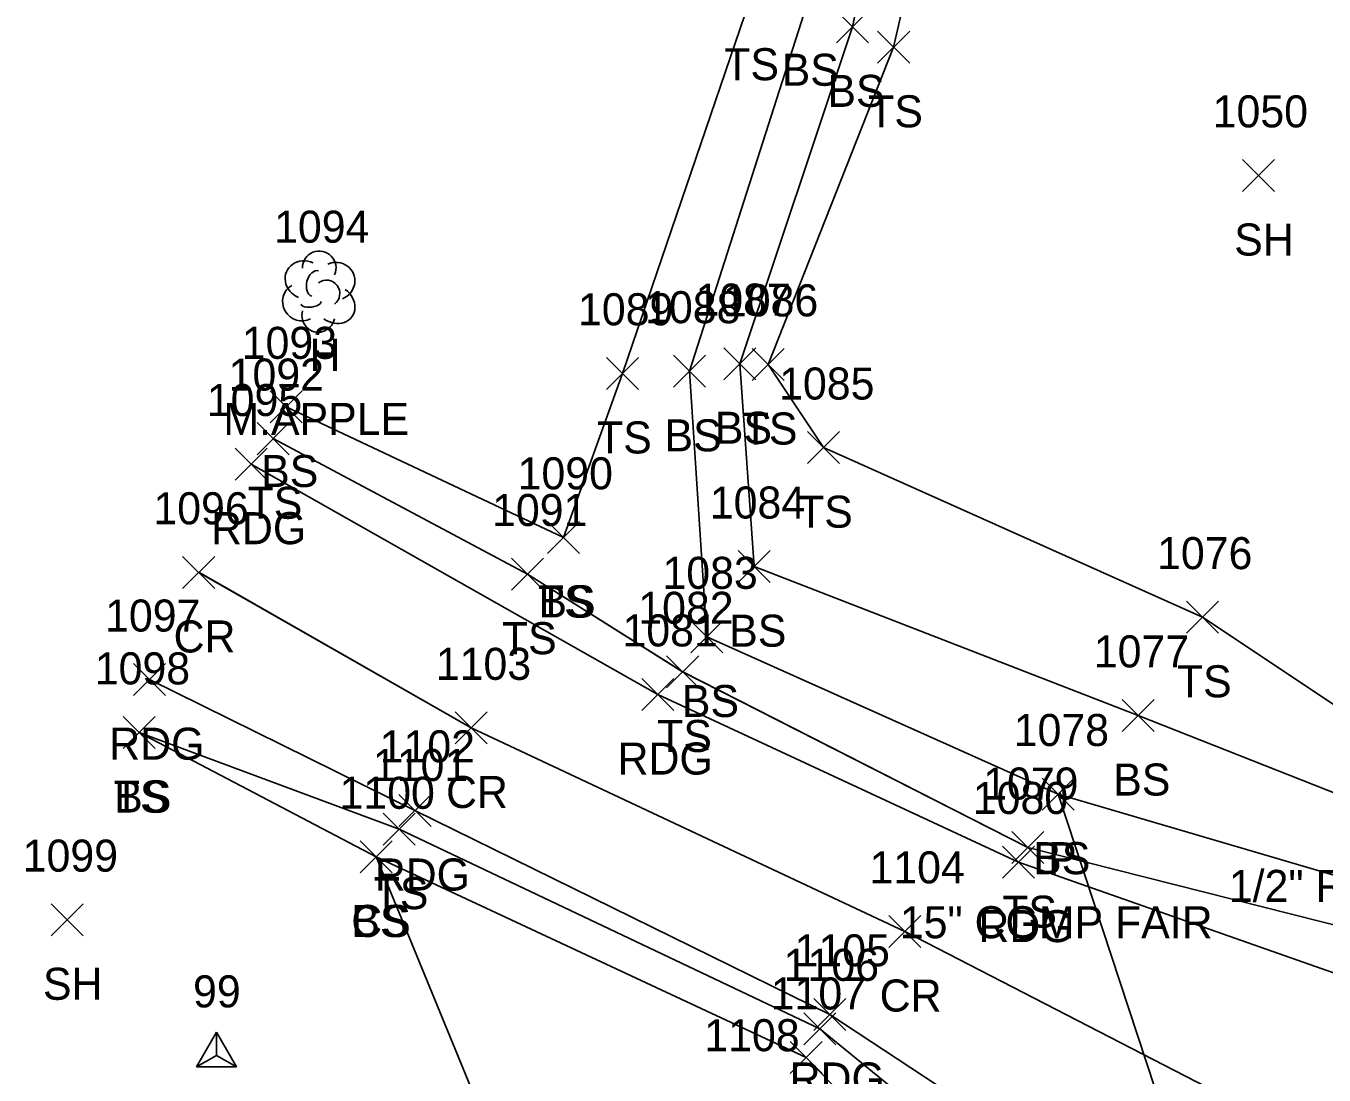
# Model space of a CAD drawing. Extents: x 1554668 to 1563881, y 831386 to 834374.
# Drawn here: x 1561808.7 to 1561889.7, y 834065.1 to 834130.6 of the extents above; entities that cross this region are included whole.
import ezdxf

# ---------------------------------------------------------------- set-up
doc = ezdxf.new("R2010")
doc.units = 0
for name, color, linetype in [('C_I', 7, 'Continuous'), ('CPSM', 7, 'Continuous'), ('D_A', 7, 'Continuous'), ('D_C', 7, 'Continuous'), ('D_I', 7, 'Continuous'), ('D_TIC', 7, 'Continuous'), ('DCP', 7, 'Continuous'), ('L_A', 7, 'Continuous'), ('L_C', 7, 'Continuous'), ('L_I', 7, 'Continuous'), ('L_TIC', 7, 'Continuous'), ('LELB', 7, 'Continuous'), ('LTD', 7, 'Continuous'), ('M_C', 7, 'Continuous'), ('P_A', 7, 'Continuous'), ('P_I', 7, 'Continuous'), ('P_TIC', 7, 'Continuous'), ('PEU', 7, 'Continuous'), ('PRC', 7, 'Continuous')]:
    doc.layers.add(name, color=color, linetype=linetype)

msp = doc.modelspace()

# ---------------------------------------------------------------- linework, layer by layer
at = {"layer": 'CPSM'}
for p, q in [((1561819.323, 834065.58), (1561820.573, 834067.745)), ((1561821.823, 834065.58), (1561820.573, 834067.745)), ((1561820.573, 834066.301), (1561820.573, 834067.745)), ((1561819.323, 834065.58), (1561820.573, 834066.301)), ((1561820.573, 834066.301), (1561820.573, 834066.301)), ((1561820.573, 834066.301), (1561821.823, 834065.58)), ((1561819.323, 834065.58), (1561821.823, 834065.58))]:
    msp.add_line(p, q, dxfattribs=at)
at = {"layer": 'D_TIC'}
for points in [[(1561872.102, 834081.615), (1561874.102, 834083.615)], [(1561874.102, 834081.615), (1561872.102, 834083.615)]]:
    msp.add_lwpolyline(points, dxfattribs=at)
at = {"layer": 'DCP'}
for points in [[(1561873.102, 834082.615), (1561887.416, 834039.118)], [(1561873.104, 834082.616), (1561887.418, 834039.117)], [(1561873.104, 834082.616), (1561887.418, 834039.117)], [(1561873.104, 834082.616), (1561887.418, 834039.117)]]:
    msp.add_lwpolyline(points, dxfattribs=at)
at = {"layer": 'L_TIC'}
for points in [[(1561859.257, 834129.51), (1561861.257, 834131.51)], [(1561861.257, 834129.51), (1561859.257, 834131.51)], [(1561861.835, 834128.235), (1561863.835, 834130.235)], [(1561863.835, 834128.235), (1561861.835, 834130.235)], [(1561884.608, 834120.231), (1561886.608, 834122.231)], [(1561886.608, 834120.231), (1561884.608, 834122.231)], [(1561852.235, 834108.481), (1561854.235, 834110.481)], [(1561854.235, 834108.481), (1561852.235, 834110.481)], [(1561852.235, 834108.481), (1561854.235, 834110.481)], [(1561854.235, 834108.481), (1561852.235, 834110.481)], [(1561854.004, 834108.434), (1561856.004, 834110.434)], [(1561856.004, 834108.434), (1561854.004, 834110.434)], [(1561854.004, 834108.434), (1561856.004, 834110.434)], [(1561856.004, 834108.434), (1561854.004, 834110.434)], [(1561844.911, 834107.877), (1561846.911, 834109.877)], [(1561846.911, 834107.877), (1561844.911, 834109.877)], [(1561849.092, 834108.008), (1561851.092, 834110.008)], [(1561851.092, 834108.008), (1561849.092, 834110.008)], [(1561849.092, 834108.008), (1561851.092, 834110.008)], [(1561851.092, 834108.008), (1561849.092, 834110.008)], [(1561823.912, 834105.782), (1561825.912, 834107.782)], [(1561825.912, 834105.782), (1561823.912, 834107.782)], [(1561823.095, 834103.801), (1561825.095, 834105.801)], [(1561825.095, 834103.801), (1561823.095, 834105.801)], [(1561857.457, 834103.243), (1561859.457, 834105.243)], [(1561859.457, 834103.243), (1561857.457, 834105.243)], [(1561841.221, 834097.638), (1561843.221, 834099.638)], [(1561843.221, 834097.638), (1561841.221, 834099.638)], [(1561841.221, 834097.638), (1561843.221, 834099.638)], [(1561843.221, 834097.638), (1561841.221, 834099.638)], [(1561853.131, 834095.815), (1561855.131, 834097.815)], [(1561855.131, 834095.815), (1561853.131, 834097.815)], [(1561838.973, 834095.347), (1561840.973, 834097.347)], [(1561840.973, 834095.347), (1561838.973, 834097.347)], [(1561881.106, 834092.656), (1561883.106, 834094.656)], [(1561883.106, 834092.656), (1561881.106, 834094.656)], [(1561850.175, 834091.425), (1561852.175, 834093.425)], [(1561852.175, 834091.425), (1561850.175, 834093.425)], [(1561848.665, 834089.243), (1561850.665, 834091.243)], [(1561850.665, 834089.243), (1561848.665, 834091.243)], [(1561877.102, 834086.523), (1561879.102, 834088.523)], [(1561879.102, 834086.523), (1561877.102, 834088.523)], [(1561814.739, 834085.461), (1561816.739, 834087.461)], [(1561816.739, 834085.461), (1561814.739, 834087.461)], [(1561814.739, 834085.461), (1561816.739, 834087.461)], [(1561816.739, 834085.461), (1561814.739, 834087.461)], [(1561872.102, 834081.615), (1561874.102, 834083.615)], [(1561874.102, 834081.615), (1561872.102, 834083.615)], [(1561830.967, 834079.431), (1561832.967, 834081.431)], [(1561832.967, 834079.431), (1561830.967, 834081.431)], [(1561829.538, 834077.696), (1561831.538, 834079.696)], [(1561831.538, 834077.696), (1561829.538, 834079.696)], [(1561829.538, 834077.696), (1561831.538, 834079.696)], [(1561831.538, 834077.696), (1561829.538, 834079.696)], [(1561870.203, 834078.274), (1561872.203, 834080.274)], [(1561872.203, 834078.274), (1561870.203, 834080.274)], [(1561810.247, 834073.774), (1561812.247, 834075.774)], [(1561812.247, 834073.774), (1561810.247, 834075.774)], [(1561857.231, 834066.956), (1561859.231, 834068.956)], [(1561859.231, 834066.956), (1561857.231, 834068.956)], [(1561856.366, 834065.17), (1561858.366, 834067.17)], [(1561858.366, 834065.17), (1561856.366, 834067.17)]]:
    msp.add_lwpolyline(points, dxfattribs=at)
at = {"layer": 'LELB'}
for points in [[(1561919.078, 834295.725), (1561941.402, 834267.956), (1561947.693, 834240.533), (1561943.692, 834200.785), (1561932.657, 834162.632), (1561925.366, 834110.733), (1561921.128, 834085.862), (1561912.262, 834075.847), (1561895, 834073.266), (1561871.203, 834079.274), (1561849.665, 834090.243), (1561839.973, 834096.347), (1561824.095, 834104.801)], [(1561919.077, 834295.724), (1561941.402, 834267.957), (1561947.69, 834240.53), (1561943.694, 834200.787), (1561932.654, 834162.63), (1561925.364, 834110.732), (1561921.13, 834085.862), (1561912.259, 834075.847), (1561894.999, 834073.266), (1561871.203, 834079.274), (1561849.664, 834090.243), (1561839.972, 834096.346), (1561824.095, 834104.806)], [(1561919.077, 834295.724), (1561941.402, 834267.957), (1561947.69, 834240.53), (1561943.694, 834200.787), (1561932.654, 834162.63), (1561925.364, 834110.732), (1561921.13, 834085.862), (1561912.259, 834075.847), (1561894.999, 834073.266), (1561871.203, 834079.274), (1561849.664, 834090.243), (1561839.972, 834096.346), (1561824.095, 834104.806)], [(1561919.077, 834295.724), (1561941.402, 834267.957), (1561947.69, 834240.53), (1561943.694, 834200.787), (1561932.654, 834162.63), (1561925.364, 834110.732), (1561921.13, 834085.862), (1561912.259, 834075.847), (1561894.999, 834073.266), (1561871.203, 834079.274), (1561849.664, 834090.243), (1561839.972, 834096.346), (1561824.095, 834104.806)], [(1561866.068, 834265.078), (1561867.537, 834216.774), (1561860.176, 834166.546), (1561853.851, 834132.175), (1561845.911, 834108.877), (1561842.221, 834098.638)], [(1561866.069, 834265.082), (1561867.538, 834216.776), (1561860.174, 834166.542), (1561853.852, 834132.178), (1561845.909, 834108.873), (1561842.223, 834098.64)], [(1561866.069, 834265.082), (1561867.538, 834216.776), (1561860.174, 834166.542), (1561853.852, 834132.178), (1561845.909, 834108.873), (1561842.223, 834098.64)], [(1561866.069, 834265.082), (1561867.538, 834216.776), (1561860.174, 834166.542), (1561853.852, 834132.178), (1561845.909, 834108.873), (1561842.223, 834098.64)], [(1561882.43, 834262.677), (1561878.647, 834212.138), (1561870.926, 834164.423), (1561862.833, 834129.231), (1561855.003, 834109.434)], [(1561882.43, 834262.677), (1561878.647, 834212.138), (1561870.926, 834164.423), (1561862.833, 834129.231), (1561855.003, 834109.434)], [(1561882.43, 834262.677), (1561878.647, 834212.138), (1561870.926, 834164.423), (1561862.833, 834129.231), (1561855.003, 834109.434)], [(1561882.43, 834262.674), (1561878.647, 834212.139), (1561870.926, 834164.422), (1561862.835, 834129.235), (1561855.004, 834109.434)], [(1561873.113, 834261.854), (1561871.936, 834215.581), (1561864.779, 834165.457), (1561857.403, 834131.829), (1561850.092, 834109.008)], [(1561877.576, 834262.093), (1561875.594, 834213.772), (1561867.474, 834164.912), (1561860.259, 834130.512), (1561853.235, 834109.481)], [(1561877.576, 834262.093), (1561875.594, 834213.772), (1561867.474, 834164.912), (1561860.259, 834130.512), (1561853.235, 834109.481)], [(1561877.576, 834262.093), (1561875.594, 834213.772), (1561867.474, 834164.912), (1561860.259, 834130.512), (1561853.235, 834109.481)], [(1561877.575, 834262.091), (1561875.594, 834213.771), (1561867.474, 834164.913), (1561860.257, 834130.51), (1561853.235, 834109.481)], [(1561873.112, 834261.85), (1561871.936, 834215.582), (1561864.78, 834165.459), (1561857.401, 834131.826), (1561850.093, 834109.01)], [(1561873.112, 834261.85), (1561871.936, 834215.582), (1561864.78, 834165.459), (1561857.401, 834131.826), (1561850.093, 834109.01)], [(1561873.112, 834261.85), (1561871.936, 834215.582), (1561864.78, 834165.459), (1561857.401, 834131.826), (1561850.093, 834109.01)], [(1561922.177, 834121.01), (1561922.839, 834112.092), (1561918.528, 834088.015), (1561911.364, 834079.162), (1561895.418, 834076.06), (1561873.102, 834082.615), (1561851.175, 834092.425), (1561850.092, 834109.008)], [(1561922.18, 834121.012), (1561922.836, 834112.091), (1561918.532, 834088.016), (1561911.367, 834079.163), (1561895.418, 834076.06), (1561873.104, 834082.616), (1561851.174, 834092.424), (1561850.093, 834109.01)], [(1561922.18, 834121.012), (1561922.836, 834112.091), (1561918.532, 834088.016), (1561911.367, 834079.163), (1561895.418, 834076.06), (1561873.104, 834082.616), (1561851.174, 834092.424), (1561850.093, 834109.01)], [(1561922.18, 834121.012), (1561922.836, 834112.091), (1561918.532, 834088.016), (1561911.367, 834079.163), (1561895.418, 834076.06), (1561873.104, 834082.616), (1561851.174, 834092.424), (1561850.093, 834109.01)], [(1561922.18, 834121.012), (1561921.112, 834112.652), (1561916.132, 834089.306), (1561908.668, 834082.759), (1561896.169, 834080.381), (1561878.1, 834087.522), (1561854.134, 834096.818), (1561853.235, 834109.481)], [(1561922.18, 834121.012), (1561921.112, 834112.652), (1561916.132, 834089.306), (1561908.668, 834082.759), (1561896.169, 834080.381), (1561878.1, 834087.522), (1561854.134, 834096.818), (1561853.235, 834109.481)], [(1561922.18, 834121.012), (1561921.112, 834112.652), (1561916.132, 834089.306), (1561908.668, 834082.759), (1561896.169, 834080.381), (1561878.1, 834087.522), (1561854.134, 834096.818), (1561853.235, 834109.481)], [(1561922.177, 834121.01), (1561921.113, 834112.652), (1561916.134, 834089.306), (1561908.665, 834082.758), (1561896.17, 834080.381), (1561878.102, 834087.523), (1561854.131, 834096.815), (1561853.235, 834109.481)], [(1561922.18, 834121.012), (1561919.4, 834113.05), (1561913.767, 834090.864), (1561908.345, 834084.533), (1561896.7, 834083.935), (1561882.108, 834093.657), (1561858.454, 834104.24), (1561855.003, 834109.434)], [(1561922.18, 834121.012), (1561919.4, 834113.05), (1561913.767, 834090.864), (1561908.345, 834084.533), (1561896.7, 834083.935), (1561882.108, 834093.657), (1561858.454, 834104.24), (1561855.003, 834109.434)], [(1561922.18, 834121.012), (1561919.4, 834113.05), (1561913.767, 834090.864), (1561908.345, 834084.533), (1561896.7, 834083.935), (1561882.108, 834093.657), (1561858.454, 834104.24), (1561855.003, 834109.434)], [(1561922.177, 834121.01), (1561919.403, 834113.051), (1561913.766, 834090.863), (1561908.349, 834084.533), (1561896.696, 834083.934), (1561882.106, 834093.656), (1561858.457, 834104.243), (1561855.004, 834109.434)], [(1561842.223, 834098.64), (1561824.911, 834106.78)], [(1561842.223, 834098.64), (1561824.911, 834106.78)], [(1561842.223, 834098.64), (1561824.911, 834106.78)], [(1561842.221, 834098.638), (1561824.912, 834106.782)], [(1561815.739, 834086.461), (1561830.538, 834078.696), (1561857.366, 834066.17), (1561882.696, 834039.766), (1561887.416, 834039.118), (1561893.22, 834026.089), (1561901.901, 834008.426), (1561894.877, 833959.832), (1561888.216, 833911.563), (1561878.883, 833861.26), (1561873.835, 833826.246), (1561871.318, 833811.796), (1561866.196, 833788.525), (1561864.701, 833787.612), (1561863.71, 833789.636)], [(1561815.739, 834086.461), (1561831.967, 834080.431), (1561858.231, 834067.956), (1561883.251, 834047.531), (1561891.649, 834042.463), (1561901.604, 834025.447), (1561908.82, 834010.149), (1561899.86, 833960.208), (1561892.007, 833911.96), (1561883.182, 833863.912), (1561875.73, 833824.993), (1561873.408, 833811.327), (1561868.965, 833788.78), (1561866.015, 833786.678), (1561862.496, 833787.337), (1561864.02, 833802.283)], [(1561815.739, 834086.458), (1561830.537, 834078.695), (1561857.364, 834066.17), (1561882.695, 834039.766), (1561887.418, 834039.117), (1561893.217, 834026.091), (1561901.898, 834008.428), (1561894.879, 833959.83), (1561888.214, 833911.568), (1561878.883, 833861.26), (1561873.836, 833826.242), (1561871.32, 833811.792), (1561866.196, 833788.52), (1561864.702, 833787.614), (1561863.71, 833789.636)], [(1561815.739, 834086.458), (1561831.966, 834080.43), (1561858.23, 834067.956), (1561883.248, 834047.531), (1561891.652, 834042.462), (1561901.605, 834025.447), (1561908.818, 834010.15), (1561899.859, 833960.21), (1561892.006, 833911.963), (1561883.184, 833863.908), (1561875.73, 833824.995), (1561873.409, 833811.324), (1561868.966, 833788.779), (1561866.016, 833786.68), (1561862.496, 833787.336), (1561864.02, 833802.287)], [(1561815.739, 834086.458), (1561830.537, 834078.695), (1561857.364, 834066.17), (1561882.695, 834039.766), (1561887.418, 834039.117), (1561893.217, 834026.091), (1561901.898, 834008.428), (1561894.879, 833959.83), (1561888.214, 833911.568), (1561878.883, 833861.26), (1561873.836, 833826.242), (1561871.32, 833811.792), (1561866.196, 833788.52), (1561864.702, 833787.614), (1561863.71, 833789.636)], [(1561815.739, 834086.458), (1561831.966, 834080.43), (1561858.23, 834067.956), (1561883.248, 834047.531), (1561891.652, 834042.462), (1561901.605, 834025.447), (1561908.818, 834010.15), (1561899.859, 833960.21), (1561892.006, 833911.963), (1561883.184, 833863.908), (1561875.73, 833824.995), (1561873.409, 833811.324), (1561868.966, 833788.779), (1561866.016, 833786.68), (1561862.496, 833787.336), (1561864.02, 833802.287)], [(1561815.739, 834086.458), (1561830.537, 834078.695), (1561857.364, 834066.17), (1561882.695, 834039.766), (1561887.418, 834039.117), (1561893.217, 834026.091), (1561901.898, 834008.428), (1561894.879, 833959.83), (1561888.214, 833911.568), (1561878.883, 833861.26), (1561873.836, 833826.242), (1561871.32, 833811.792), (1561866.196, 833788.52), (1561864.702, 833787.614), (1561863.71, 833789.636)], [(1561815.739, 834086.458), (1561831.966, 834080.43), (1561858.23, 834067.956), (1561883.248, 834047.531), (1561891.652, 834042.462), (1561901.605, 834025.447), (1561908.818, 834010.15), (1561899.859, 833960.21), (1561892.006, 833911.963), (1561883.184, 833863.908), (1561875.73, 833824.995), (1561873.409, 833811.324), (1561868.966, 833788.779), (1561866.016, 833786.68), (1561862.496, 833787.336), (1561864.02, 833802.287)], [(1561830.538, 834078.696), (1561842.155, 834050.384), (1561857.118, 834026.002), (1561867.873, 834002.516), (1561866.586, 833962.523), (1561861.042, 833916.7), (1561853.608, 833866.584), (1561849.59, 833833.575), (1561848.215, 833824.189), (1561838.795, 833823.756), (1561828.004, 833828.243)], [(1561830.537, 834078.695), (1561842.159, 834050.381), (1561857.12, 834026), (1561867.874, 834002.514), (1561866.585, 833962.527), (1561861.042, 833916.698), (1561853.608, 833866.583), (1561849.591, 833833.572), (1561848.215, 833824.187), (1561838.795, 833823.757), (1561828.005, 833828.247)], [(1561830.537, 834078.695), (1561842.159, 834050.381), (1561857.12, 834026), (1561867.874, 834002.514), (1561866.585, 833962.527), (1561861.042, 833916.698), (1561853.608, 833866.583), (1561849.591, 833833.572), (1561848.215, 833824.187), (1561838.795, 833823.757), (1561828.005, 833828.247)], [(1561830.537, 834078.695), (1561842.159, 834050.381), (1561857.12, 834026), (1561867.874, 834002.514), (1561866.585, 833962.527), (1561861.042, 833916.698), (1561853.608, 833866.583), (1561849.591, 833833.572), (1561848.215, 833824.187), (1561838.795, 833823.757), (1561828.005, 833828.247)]]:
    msp.add_lwpolyline(points, dxfattribs=at)
at = {"layer": 'LTD'}
msp.add_line((1561826.933, 834114.034), (1561826.933, 834114.034), dxfattribs=at)
msp.add_line((1561826.933, 834114.034), (1561826.933, 834114.034), dxfattribs=at)
msp.add_arc((1561826.98, 834115.468), 1.047, 335.52715, 180.95627, dxfattribs=at)
for centre, major_axis, ratio, start_param, end_param in [((1561826.141, 834114.7), (1.21, -0.512), 0.895232, 1.570796, 4.712389), ((1561826.725, 834114.492), (-0.208, -0.792), 0.645439, 3.141593, 6.283185), ((1561827.975, 834114.617), (-1.141, -0.483), 0.949671, 1.570796, 4.712389), ((1561827.433, 834113.867), (-0.5, 0.667), 0.989748, 3.141593, 6.283185), ((1561825.85, 834113.325), (0.584, -1.042), 0.959034, 3.141593, 6.283185), ((1561827.933, 834113.201), (-1.09, 0.792), 0.841452, 1.570796, 4.712389), ((1561826.933, 834112.534), (0.265, 1.061), 0.942809, 1.570796, 4.712389), ((1561826.475, 834113.284), (-0.625, -0.083), 0.423636, 0, 3.141593)]:
    msp.add_ellipse(centre, major_axis=major_axis, ratio=ratio, start_param=start_param, end_param=end_param, dxfattribs=at)
at = {"layer": 'P_TIC'}
for points in [[(1561821.736, 834102.213), (1561823.736, 834104.213)], [(1561823.736, 834102.213), (1561821.736, 834104.213)], [(1561818.453, 834095.455), (1561820.453, 834097.455)], [(1561820.453, 834095.455), (1561818.453, 834097.455)], [(1561815.383, 834088.76), (1561817.383, 834090.76)], [(1561817.383, 834088.76), (1561815.383, 834090.76)], [(1561847.111, 834087.833), (1561849.111, 834089.833)], [(1561849.111, 834087.833), (1561847.111, 834089.833)], [(1561835.46, 834085.746), (1561837.46, 834087.746)], [(1561837.46, 834085.746), (1561835.46, 834087.746)], [(1561831.956, 834080.595), (1561833.956, 834082.595)], [(1561833.956, 834080.595), (1561831.956, 834082.595)], [(1561869.636, 834077.374), (1561871.636, 834079.374)], [(1561871.636, 834077.374), (1561869.636, 834079.374)], [(1561862.53, 834073.041), (1561864.53, 834075.041)], [(1561864.53, 834073.041), (1561862.53, 834075.041)], [(1561857.853, 834067.862), (1561859.853, 834069.862)], [(1561859.853, 834067.862), (1561857.853, 834069.862)]]:
    msp.add_lwpolyline(points, dxfattribs=at)
at = {"layer": 'PEU'}
for points in [[(1561926.199, 834084.149), (1561912.219, 834072.494), (1561894.201, 834070.082), (1561870.637, 834078.374), (1561848.112, 834088.834), (1561822.735, 834103.211)], [(1561926.199, 834084.149), (1561912.219, 834072.494), (1561894.201, 834070.082), (1561870.637, 834078.374), (1561848.112, 834088.834), (1561822.735, 834103.211)], [(1561926.199, 834084.149), (1561912.219, 834072.494), (1561894.201, 834070.082), (1561870.637, 834078.374), (1561848.112, 834088.834), (1561822.735, 834103.211)], [(1561926.196, 834084.148), (1561912.217, 834072.493), (1561894.201, 834070.082), (1561870.636, 834078.374), (1561848.111, 834088.833), (1561822.736, 834103.213)], [(1561816.382, 834089.762), (1561832.954, 834081.594), (1561858.851, 834068.862), (1561884.982, 834051.655), (1561903.795, 834033.555), (1561909.836, 834021.062), (1561911.301, 834007.016)], [(1561816.382, 834089.762), (1561832.954, 834081.594), (1561858.851, 834068.862), (1561884.982, 834051.655), (1561903.795, 834033.555), (1561909.836, 834021.062), (1561911.301, 834007.016)], [(1561816.382, 834089.762), (1561832.954, 834081.594), (1561858.851, 834068.862), (1561884.982, 834051.655), (1561903.795, 834033.555), (1561909.836, 834021.062), (1561911.301, 834007.016)], [(1561816.383, 834089.76), (1561832.956, 834081.595), (1561858.853, 834068.862), (1561884.984, 834051.654), (1561903.792, 834033.557), (1561909.836, 834021.061), (1561911.303, 834007.014)]]:
    msp.add_lwpolyline(points, dxfattribs=at)
at = {"layer": 'PRC'}
for points in [[(1561819.453, 834096.459), (1561836.458, 834086.744), (1561863.533, 834074.042), (1561891.152, 834059.813), (1561918.629, 834048.816)], [(1561819.453, 834096.459), (1561836.458, 834086.744), (1561863.533, 834074.042), (1561891.152, 834059.813), (1561918.629, 834048.816)], [(1561819.453, 834096.459), (1561836.458, 834086.744), (1561863.533, 834074.042), (1561891.152, 834059.813), (1561918.629, 834048.816)], [(1561819.453, 834096.455), (1561836.46, 834086.746), (1561863.53, 834074.041), (1561891.154, 834059.813), (1561918.625, 834048.817)]]:
    msp.add_lwpolyline(points, dxfattribs=at)

# ---------------------------------------------------------------- texts
at = {"layer": 'C_I'}
msp.add_text('99', height=2, dxfattribs=at).set_placement((1561819.101, 834069.301))
at = {"layer": 'D_A'}
msp.add_text('P', height=2, dxfattribs=at).set_placement((1561872.48, 834077.615))
at = {"layer": 'D_C'}
msp.add_text('15" CGMP FAIR', height=2, dxfattribs=at).set_placement((1561863.22, 834073.615))
at = {"layer": 'D_I'}
msp.add_text('1078', height=2, dxfattribs=at).set_placement((1561870.33, 834085.615))
at = {"layer": 'L_A'}
for s, p in [('TS', (1561852.26, 834127.175)), ('BS', (1561855.844, 834126.829)), ('BS', (1561858.698, 834125.51)), ('TS', (1561861.245, 834124.235)), ('SH', (1561884.096, 834116.231)), ('H', (1561826.366, 834109.034)), ('BS', (1561851.676, 834104.481)), ('BS', (1561851.676, 834104.481)), ('TS', (1561853.413, 834104.434)), ('TS', (1561853.413, 834104.434)), ('TS', (1561844.321, 834103.877)), ('BS', (1561848.533, 834104.008)), ('BS', (1561848.533, 834104.008)), ('BS', (1561823.352, 834101.782)), ('TS', (1561822.505, 834099.801)), ('TS', (1561856.867, 834099.243)), ('TS', (1561840.63, 834093.638)), ('BS', (1561840.662, 834093.638)), ('TS', (1561838.383, 834091.347)), ('BS', (1561852.572, 834091.815)), ('TS', (1561880.516, 834088.656)), ('BS', (1561849.616, 834087.425)), ('TS', (1561848.074, 834085.243)), ('BS', (1561876.542, 834082.523)), ('TS', (1561814.148, 834081.461)), ('BS', (1561814.18, 834081.461)), ('BS', (1561871.543, 834077.615)), ('TS', (1561830.376, 834075.431)), ('TS', (1561869.612, 834074.274)), ('CS', (1561828.979, 834073.696)), ('BS', (1561828.979, 834073.696)), ('SH', (1561809.735, 834069.774))]:
    msp.add_text(s, height=2, dxfattribs=at).set_placement(p)
at = {"layer": 'L_C'}
msp.add_text('M.APPLE', height=2, dxfattribs=at).set_placement((1561820.996, 834105.034))
at = {"layer": 'L_I'}
for s, p in [('1050', (1561882.749, 834124.231)), ('1094', (1561824.161, 834117.034)), ('1087', (1561850.463, 834112.481)), ('1087', (1561850.463, 834112.481)), ('1086', (1561852.177, 834112.434)), ('1086', (1561852.177, 834112.434)), ('1089', (1561843.132, 834111.877)), ('1088', (1561847.321, 834112.008)), ('1088', (1561847.321, 834112.008)), ('1093', (1561822.14, 834109.782)), ('1092', (1561821.324, 834107.801)), ('1085', (1561855.686, 834107.243)), ('1090', (1561839.363, 834101.638)), ('1090', (1561839.363, 834101.638)), ('1084', (1561851.36, 834099.815)), ('1091', (1561837.768, 834099.347)), ('1076', (1561879.279, 834096.656)), ('1083', (1561848.403, 834095.425)), ('1082', (1561846.893, 834093.243)), ('1077', (1561875.33, 834090.523)), ('1098', (1561812.967, 834089.461)), ('1098', (1561812.967, 834089.461)), ('1078', (1561870.33, 834085.615)), ('1101', (1561830.329, 834083.431)), ('1100', (1561828.246, 834081.696)), ('1100', (1561828.246, 834081.696)), ('1079', (1561868.423, 834082.274)), ('1099', (1561808.468, 834077.774)), ('1106', (1561855.971, 834070.956)), ('1107', (1561855.161, 834069.17)), ('1108', (1561851.017, 834066.565)), ('1108', (1561851.017, 834066.565))]:
    msp.add_text(s, height=2, dxfattribs=at).set_placement(p)
at = {"layer": 'M_C'}
msp.add_text('1/2" REBAR, 6" ABOVE GROUND W/', height=2, dxfattribs=at).set_placement((1561883.758, 834075.883))
at = {"layer": 'P_A'}
for s, p in [('RDG', (1561820.224, 834098.213)), ('CR', (1561817.886, 834091.455)), ('RDG', (1561813.871, 834084.76)), ('RDG', (1561845.599, 834083.833)), ('CR', (1561834.893, 834081.746)), ('RDG', (1561830.444, 834076.595)), ('RDG', (1561868.125, 834073.374)), ('CR', (1561861.963, 834069.041)), ('RDG', (1561856.342, 834063.862))]:
    msp.add_text(s, height=2, dxfattribs=at).set_placement(p)
at = {"layer": 'P_I'}
for s, p in [('1095', (1561819.964, 834106.213)), ('1096', (1561816.627, 834099.455)), ('1097', (1561813.611, 834092.76)), ('1081', (1561845.906, 834091.833)), ('1103', (1561834.255, 834089.746)), ('1102', (1561830.751, 834084.595)), ('1080', (1561867.778, 834081.374)), ('1104', (1561861.325, 834077.041)), ('1105', (1561856.649, 834071.862))]:
    msp.add_text(s, height=2, dxfattribs=at).set_placement(p)

doc.saveas('drawing.dxf')
